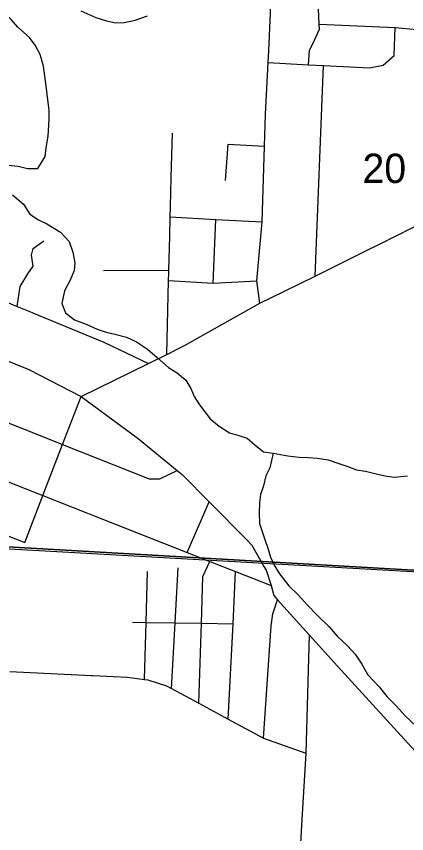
# Model space of a CAD drawing. Extents: x 0 to 42.5, y 0 to 22.
# Drawn here: x 2.982 to 3.26, y 19.808 to 20.39 of the extents above; entities that cross this region are included whole.
import ezdxf

# ---------------------------------------------------------------- set-up
doc = ezdxf.new("R2010")
doc.units = 0
for name, color, linetype in [('GM_X_City_Street', 7, 'Continuous'), ('GM_X_County_Road', 7, 'Continuous'), ('GM_X_Minor_River', 7, 'Continuous'), ('GM_X_Rail_Line', 7, 'Continuous'), ('GM_X_Section', 7, 'Continuous'), ('GM_X_Section_Text', 7, 'Continuous'), ('GM_X_State_Route', 7, 'Continuous'), ('GM_X_US_Route', 7, 'Continuous')]:
    doc.layers.add(name, color=color, linetype=linetype)

msp = doc.modelspace()

# ---------------------------------------------------------------- linework, layer by layer
at = {"layer": 'GM_X_City_Street'}
for p, q in [((3.19464, 20.20502), (3.20048, 20.35528)), ((3.09207, 20.27545), (3.09288, 20.30697)), ((3.12198, 20.20013), (3.1239, 20.2456)), ((2.99623, 20.22674), (3.00119, 20.23037)), ((3.04374, 20.20912), (3.09037, 20.20948)), ((3.10346, 20.00814), (3.119, 20.04431))]:
    msp.add_line(p, q, dxfattribs=at)
for points in [[(3.18986, 20.35584), (3.19052, 20.36605), (3.19418, 20.37324), (3.19766, 20.38119), (3.1975, 20.38464), (3.19701, 20.39564), (3.19651, 20.41749)], [(3.16106, 20.35736), (3.18986, 20.35584), (3.20048, 20.35528), (3.23333, 20.35354), (3.24302, 20.35555), (3.25086, 20.36251), (3.25158, 20.38246)], [(3.1975, 20.38464), (3.25158, 20.38246), (3.26694, 20.38101)], [(3.13079, 20.27341), (3.1325, 20.29924), (3.15851, 20.29785)], [(3.09099, 20.23341), (3.09135, 20.24731), (3.09153, 20.25443), (3.09207, 20.27545)], [(2.81226, 20.25384), (2.85609, 20.23573), (2.88357, 20.22437), (2.9312, 20.20467), (2.96854, 20.18924), (2.98229, 20.18355), (2.99304, 20.17911)], [(3.09135, 20.24731), (3.1239, 20.2456), (3.15693, 20.24387)], [(3.09031, 20.20714), (3.09037, 20.20948), (3.09099, 20.23341)], [(2.98229, 20.18355), (2.98443, 20.19763), (2.98981, 20.20671), (2.99365, 20.21219), (2.99257, 20.21999), (2.99375, 20.22492), (2.99623, 20.22674)], [(3.08882, 20.14934), (3.08963, 20.18087), (3.09018, 20.20208), (3.09031, 20.20714)], [(3.09018, 20.20208), (3.12198, 20.20013), (3.15303, 20.20183)], [(2.78246, 20.17728), (2.80118, 20.16984), (2.82637, 20.15983), (2.99982, 20.09096), (3.0146, 20.08509), (3.07622, 20.06062), (3.08382, 20.06075), (3.09625, 20.06663), (3.09672, 20.06685)], [(2.99304, 20.17911), (2.99397, 20.17872), (3.04412, 20.15799), (3.0758, 20.14293)], [(2.68209, 20.13566), (2.75435, 20.10716), (2.7983, 20.08982), (2.88006, 20.05757), (2.92377, 20.04033), (2.92757, 20.03884), (2.98761, 20.01516)], [(2.98761, 20.01516), (2.99984, 20.04684), (3.00057, 20.04874), (3.0146, 20.08509), (3.0278, 20.11926)], [(3.1116, 19.90066), (3.1135, 19.95764), (3.11461, 19.99094), (3.11957, 20.00178)], [(3.09223, 19.91108), (3.09483, 19.95796), (3.09701, 19.99716)], [(3.07297, 19.91761), (3.07412, 19.9583), (3.07516, 19.99468)], [(3.1327, 19.88929), (3.13606, 19.95726), (3.1379, 19.99455)], [(3.15777, 19.8758), (3.16313, 19.95576), (3.16452, 19.9643), (3.16786, 19.97444)], [(3.06444, 19.95847), (3.07412, 19.9583), (3.09483, 19.95796), (3.1135, 19.95764), (3.13606, 19.95726)]]:
    msp.add_lwpolyline(points, dxfattribs=at)
at = {"layer": 'GM_X_County_Road'}
msp.add_line((3.04371, 20.03172), (3.10346, 20.00814), dxfattribs=at)
for points in [[(3.15524, 20.18584), (3.15303, 20.20183), (3.15693, 20.24387), (3.15851, 20.29785), (3.15917, 20.32061), (3.16106, 20.35736), (3.16149, 20.3658), (3.16342, 20.40947), (3.16393, 20.41928), (3.16572, 20.45314), (3.16842, 20.49966), (3.17037, 20.5198), (3.17283, 20.54523), (3.17306, 20.5493), (3.175, 20.58291), (3.17532, 20.58833), (3.17485, 20.61233), (3.17413, 20.64955), (3.17345, 20.68472), (3.17387, 20.72882)], [(2.69704, 20.17433), (2.76776, 20.14061), (2.81171, 20.12327), (2.89359, 20.09095), (2.94143, 20.07208), (3.00057, 20.04874), (3.04371, 20.03172)], [(3.10346, 20.00814), (3.11957, 20.00178), (3.1379, 19.99455), (3.16328, 19.98454)], [(3.19025, 19.94937), (3.18803, 19.86501), (3.18501, 19.81779), (3.18144, 19.75462), (3.18116, 19.75011)], [(2.977, 19.92329), (3.03526, 19.92049), (3.03625, 19.92045)], [(3.03625, 19.92045), (3.06094, 19.91926), (3.07297, 19.91761), (3.07535, 19.91728), (3.08862, 19.91302), (3.09223, 19.91108), (3.1116, 19.90066), (3.1327, 19.88929), (3.15777, 19.8758), (3.18803, 19.86501)]]:
    msp.add_lwpolyline(points, dxfattribs=at)
at = {"layer": 'GM_X_Minor_River'}
for points in [[(2.96375, 20.27814), (2.96908, 20.28171), (2.97591, 20.28414), (2.98292, 20.28353), (2.98954, 20.28196), (2.99693, 20.28192), (3.0021, 20.29043), (3.0029, 20.29651), (3.00446, 20.30486), (3.00511, 20.31702), (3.00515, 20.32348), (3.00405, 20.3309), (3.00315, 20.33889), (3.00225, 20.34612), (3.00098, 20.35487), (2.99875, 20.36305), (2.995, 20.36973), (2.99106, 20.37526), (2.98276, 20.38254), (2.97806, 20.38808), (2.9709, 20.39497)], [(3.02756, 20.39422), (3.03833, 20.3894), (3.0459, 20.38707), (3.05252, 20.3857), (3.0584, 20.38585), (3.06637, 20.38751), (3.0751, 20.39069)], [(2.97901, 20.26303), (2.98673, 20.25633), (2.99124, 20.24926), (2.99747, 20.24523), (3.00333, 20.24234), (3.01314, 20.23639), (3.01936, 20.22989), (3.02196, 20.22227), (3.02325, 20.21466), (3.02283, 20.20915), (3.01995, 20.20214), (3.01592, 20.19475), (3.01416, 20.18564), (3.01678, 20.17897), (3.023, 20.17399), (3.03151, 20.1709), (3.03926, 20.16742), (3.04569, 20.1651), (3.05193, 20.16373), (3.06007, 20.16159), (3.06725, 20.15831)], [(3.06725, 20.15831), (3.07518, 20.15313), (3.08196, 20.1472), (3.09007, 20.13992), (3.0963, 20.13627), (3.10252, 20.13091), (3.10608, 20.125), (3.10832, 20.11928), (3.11208, 20.11336), (3.11978, 20.10343), (3.1262, 20.09826), (3.13356, 20.09346), (3.14018, 20.09152), (3.14604, 20.08958), (3.1517, 20.08479), (3.15773, 20.07981), (3.16455, 20.07882), (3.17515, 20.07704), (3.1831, 20.07604), (3.18973, 20.0758), (3.19617, 20.07538), (3.20393, 20.07419), (3.2115, 20.07148), (3.21793, 20.06954), (3.22398, 20.06703), (3.23041, 20.06604), (3.23893, 20.06389), (3.24555, 20.06252), (3.25123, 20.06172), (3.26034, 20.06281)], [(3.16455, 20.07882), (3.16221, 20.06857), (3.15933, 20.0627), (3.15777, 20.05567), (3.15565, 20.04942), (3.15486, 20.04372), (3.15462, 20.0365), (3.15496, 20.02871), (3.15886, 20.01671), (3.16091, 20.01118), (3.16277, 20.0049), (3.16539, 19.99899), (3.16914, 19.99289), (3.17572, 19.98448), (3.1825, 19.97798), (3.18909, 19.97052), (3.19606, 19.96345), (3.20454, 19.95503), (3.21018, 19.94853), (3.21753, 19.94164), (3.22299, 19.93572), (3.22787, 19.92846), (3.23218, 19.92103), (3.24009, 19.91242), (3.24592, 19.90516), (3.25233, 19.89885), (3.25872, 19.89159), (3.26664, 19.88431)]]:
    msp.add_lwpolyline(points, dxfattribs=at)
at = {"layer": 'GM_X_Rail_Line'}
msp.add_lwpolyline([(2.61877, 19.97568), (2.65326, 19.99211), (2.69136, 20.00655), (2.71989, 20.01446), (2.74816, 20.0195), (2.77247, 20.02118), (2.80231, 20.02106), (2.83481, 20.01941), (2.91733, 20.01403), (3.26401, 19.99461), (3.61724, 19.97619), (3.94708, 19.95463), (4.29937, 19.93411), (4.5956, 19.91226), (5.05555, 19.8842), (5.17532, 19.87894), (5.25442, 19.87492), (5.30129, 19.87455), (5.33367, 19.88019), (5.36925, 19.89196), (5.40278, 19.90809), (5.43829, 19.93181), (5.47396, 19.96523), (5.54064, 20.03224)], dxfattribs=at)
at = {"layer": 'GM_X_Section'}
for points in [[(2.97397, 20.51334), (3.48334, 20.48855), (3.4546, 19.98469), (2.94222, 20.01405)], [(3.4546, 19.98469), (3.42438, 19.48993), (2.90759, 19.50738), (2.94222, 20.01405)]]:
    msp.add_lwpolyline(points, close=True, dxfattribs=at)
at = {"layer": 'GM_X_State_Route'}
for points in [[(2.7976, 20.2158), (2.84181, 20.19831), (2.91805, 20.1677), (2.99048, 20.13861), (3.0278, 20.11926)], [(3.0278, 20.11926), (3.06859, 20.08931), (3.09625, 20.06663), (3.09986, 20.06367), (3.119, 20.04431), (3.14612, 20.01689), (3.14938, 20.01329), (3.15567, 20.00242)], [(3.15567, 20.00242), (3.15809, 19.99824), (3.15959, 19.99565), (3.16328, 19.98454), (3.16523, 19.97738), (3.16786, 19.97444), (3.19025, 19.94937), (3.2105, 19.9272)], [(3.2105, 19.9272), (3.33138, 19.79487), (3.39532, 19.74526), (3.40258, 19.73833)]]:
    msp.add_lwpolyline(points, dxfattribs=at)
at = {"layer": 'GM_X_US_Route'}
for p, q in [((3.15524, 20.18584), (3.17219, 20.19409)), ((3.10146, 20.15564), (3.15524, 20.18584))]:
    msp.add_line(p, q, dxfattribs=at)
for points in [[(3.21026, 20.21284), (3.26093, 20.2382), (3.27966, 20.24751)], [(2.7976, 20.2158), (2.84181, 20.19831), (2.91805, 20.1677), (2.99048, 20.13861), (3.0278, 20.11926)], [(3.17219, 20.19409), (3.19464, 20.20502), (3.21026, 20.21284)], [(3.0278, 20.11926), (3.0758, 20.14293), (3.08882, 20.14934), (3.10056, 20.15513), (3.10146, 20.15564)]]:
    msp.add_lwpolyline(points, dxfattribs=at)

# ---------------------------------------------------------------- texts
at = {"layer": 'GM_X_Section_Text'}
msp.add_text('20', height=0.020928, rotation=0.00001, dxfattribs=at).set_placement((3.22829, 20.27152))

doc.saveas('drawing.dxf')
